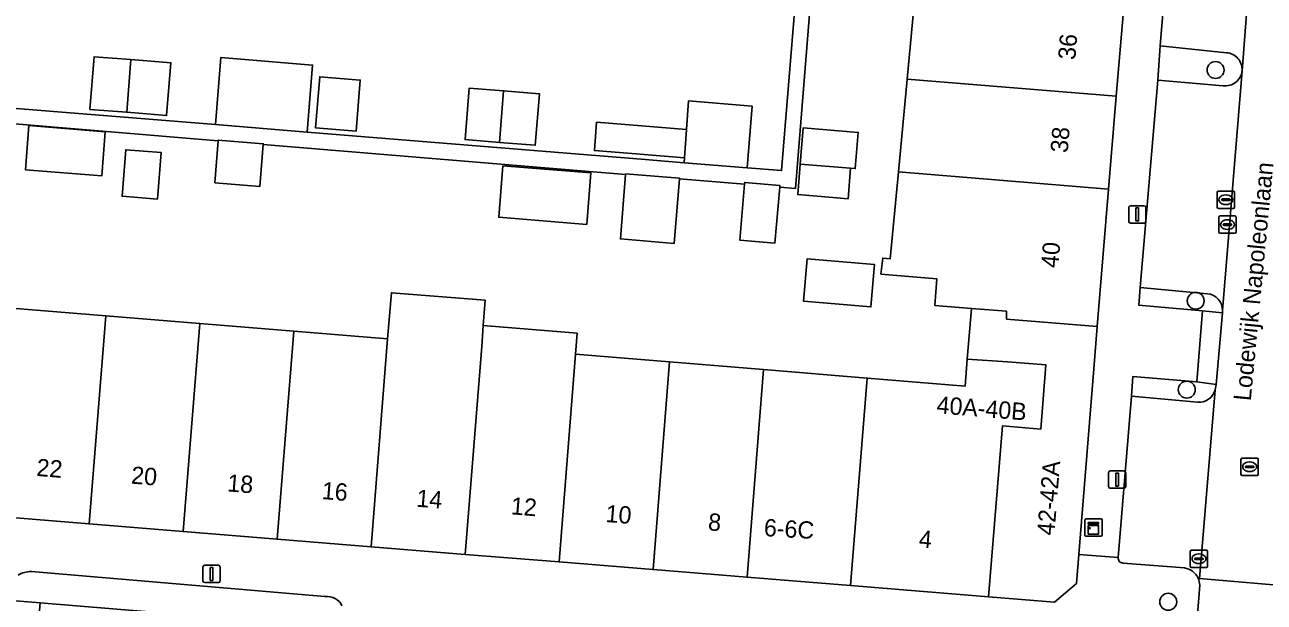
# Model space of a CAD drawing. Extents: x 159960 to 160866, y 382700 to 383354.
# Drawn here: x 160513.7 to 160585.3, y 383142.4 to 383175.7 of the extents above; entities that cross this region are included whole.
import ezdxf

# ---------------------------------------------------------------- set-up
doc = ezdxf.new("R2010")
doc.units = 0
for name, color, linetype in [('IMGEO_Boom', 7, 'Continuous'), ('IMGEO_Erf', 7, 'Continuous'), ('IMGEO_Groenvoorziening', 7, 'Continuous'), ('IMGEO_Kast', 7, 'Continuous'), ('IMGEO_Kolk', 7, 'Continuous'), ('IMGEO_Lichtmast', 7, 'Continuous'), ('IMGEO_Openbare_ruimte_label', 7, 'Continuous'), ('IMGEO_Pand', 7, 'Continuous'), ('IMGEO_Pand_nummerreeks', 7, 'Continuous'), ('IMGEO_Parkeervlak_open', 7, 'Continuous'), ('IMGEO_Rijbaan_lokaal_open', 7, 'Continuous'), ('IMGEO_Rioolput', 7, 'Continuous'), ('IMGEO_Voetpad_open', 7, 'Continuous')]:
    doc.layers.add(name, color=color, linetype=linetype)

msp = doc.modelspace()

# ---------------------------------------------------------------- linework, layer by layer
at = {"layer": 'IMGEO_Boom'}
for centre in [(160582.504, 383173.107), (160581.357, 383159.782), (160580.843, 383154.647), (160579.77, 383142.4)]:
    msp.add_circle(centre, 0.489, dxfattribs=at)
at = {"layer": 'IMGEO_Erf'}
for points in [[(160512.994, 383159.356), (160518.422, 383158.912), (160523.849, 383158.469), (160529.276, 383158.025), (160534.702, 383157.582), (160534.915, 383160.246), (160540.33, 383159.813), (160540.22, 383158.346), (160545.653, 383157.903), (160545.556, 383156.695), (160550.983, 383156.251), (160556.41, 383155.808), (160562.391, 383155.319), (160568.041, 383154.857), (160568.171, 383156.406), (160568.417, 383159.338), (160566.292, 383159.51), (160566.416, 383161.039), (160563.186, 383161.319), (160563.292, 383162.243), (160563.719, 383162.208), (160564.189, 383167.221), (160564.691, 383172.585), (160565.194, 383177.951)], [(160508.21, 383171.296), (160524.754, 383169.952), (160525.068, 383173.822), (160530.37, 383173.391), (160530.055, 383169.521), (160549.579, 383167.935), (160551.816, 383167.753), (160551.837, 383168.042), (160549.282, 383168.25), (160546.635, 383168.466), (160546.767, 383170.086), (160551.954, 383169.663), (160552.074, 383171.319), (160555.739, 383171.022), (160555.45, 383167.458), (160557.442, 383167.296), (160558.242, 383177.186)], [(160559.084, 383176.563), (160558.245, 383166.266), (160557.336, 383166.341), (160557.057, 383163.112), (160555.031, 383163.288), (160555.31, 383166.508), (160551.553, 383166.817), (160551.25, 383163.096), (160548.138, 383163.35), (160548.441, 383167.073), (160527.513, 383168.796), (160527.318, 383166.387), (160524.724, 383166.598), (160524.92, 383169.01), (160512.003, 383170.088)]]:
    msp.add_lwpolyline(points, dxfattribs=at)
for points in [[(160519.88, 383173.706), (160522.183, 383173.522), (160521.94, 383170.479), (160519.635, 383170.663), (160517.507, 383170.833), (160517.75, 383173.876)], [(160530.78, 383172.718), (160533.123, 383172.528), (160532.882, 383169.571), (160530.539, 383169.761)], [(160541.392, 383171.902), (160543.467, 383171.732), (160543.225, 383168.76), (160541.15, 383168.929), (160539.173, 383169.09), (160539.415, 383172.063)], [(160518.193, 383166.992), (160513.782, 383167.35), (160513.989, 383169.896), (160518.4, 383169.538)], [(160561.699, 383167.416), (160561.431, 383167.438), (160561.287, 383165.675), (160558.381, 383165.912), (160558.525, 383167.675), (160558.695, 383169.767), (160561.87, 383169.507)], [(160521.41, 383165.65), (160519.363, 383165.816), (160519.581, 383168.501), (160521.628, 383168.335)], [(160546.435, 383167.166), (160546.193, 383164.187), (160541.113, 383164.601), (160541.356, 383167.58)], [(160562.817, 383161.871), (160562.606, 383159.427), (160558.712, 383159.765), (160558.924, 383162.209)]]:
    msp.add_lwpolyline(points, close=True, dxfattribs=at)
at = {"layer": 'IMGEO_Groenvoorziening'}
for points in [[(160583.133, 383174.103), (160579.301, 383174.503), (160579.178, 383172.524), (160582.947, 383172.193)], [(160582.038, 383160.189), (160578.143, 383160.547), (160578.08, 383159.521), (160581.748, 383159.197), (160582.9, 383159.082), (160582.903, 383159.212)], [(160582.483, 383154.641), (160582.548, 383154.955), (160581.415, 383155.093), (160577.733, 383155.41), (160577.659, 383154.277), (160581.452, 383153.917)]]:
    msp.add_lwpolyline(points, dxfattribs=at)
for centre, radius, start, end in [((160583.066, 383173.135), 0.97, 355.86527, 86.0517), ((160583.057, 383173.169), 0.982, 263.56186, 353.91186), ((160581.943, 383159.234), 0.96, 358.71327, 84.32774), ((160581.522, 383154.914), 0.999, 265.98925, 344.16618)]:
    msp.add_arc(centre, radius, start, end, dxfattribs=at)
at = {"layer": 'IMGEO_Kast'}
for p, q in [((160574.955, 383146.259), (160574.955, 383147.1)), ((160574.955, 383147.1), (160574.955, 383146.259)), ((160575.03, 383147.184), (160575.871, 383147.184)), ((160575.871, 383147.184), (160575.03, 383147.184)), ((160575.955, 383147.109), (160575.955, 383146.268)), ((160575.955, 383146.268), (160575.955, 383147.109)), ((160575.88, 383146.184), (160575.039, 383146.184)), ((160575.039, 383146.184), (160575.88, 383146.184))]:
    msp.add_line(p, q, dxfattribs=at)
for points in [[(160575.15, 383146.974), (160575.75, 383146.974), (160575.75, 383146.889), (160575.15, 383146.889), (160575.15, 383146.974)], [(160575.15, 383146.799), (160575.75, 383146.799), (160575.75, 383146.31), (160575.15, 383146.31), (160575.15, 383146.799)]]:
    msp.add_lwpolyline(points, dxfattribs=at)
msp.add_circle((160575.234, 383146.648), 0.0377, dxfattribs=at)
for centre, start, end in [((160575.033, 383147.106), 92.4484, 184.28452), ((160575.033, 383147.106), 92.4484, 184.28452), ((160575.877, 383147.106), 2.4484, 94.28452), ((160575.877, 383147.106), 2.4484, 94.28452), ((160575.033, 383146.262), 182.4484, 274.28452), ((160575.033, 383146.262), 182.4484, 274.28452), ((160575.877, 383146.262), 272.4484, 4.28452), ((160575.877, 383146.262), 272.4484, 4.28452)]:
    msp.add_arc(centre, 0.0779, start, end, dxfattribs=at)
at = {"layer": 'IMGEO_Kolk'}
for p, q in [((160582.69, 383163.751), (160582.69, 383164.603)), ((160582.765, 383164.677), (160583.617, 383164.677)), ((160583.691, 383164.603), (160583.691, 383163.751)), ((160582.949, 383164.171), (160582.949, 383164.183)), ((160583.387, 383164.134), (160582.989, 383164.134)), ((160582.992, 383164.22), (160583.39, 383164.22)), ((160583.201, 383163.897), (160583.176, 383163.897)), ((160583.178, 383164.457), (160583.203, 383164.457)), ((160583.433, 383164.183), (160583.433, 383164.171)), ((160583.617, 383163.677), (160582.765, 383163.677)), ((160581.045, 383144.456), (160581.045, 383145.308)), ((160581.12, 383145.382), (160581.972, 383145.382)), ((160582.046, 383145.308), (160582.046, 383144.456)), ((160581.304, 383144.876), (160581.304, 383144.888)), ((160581.742, 383144.839), (160581.344, 383144.839)), ((160581.347, 383144.925), (160581.745, 383144.925)), ((160581.556, 383144.602), (160581.531, 383144.602)), ((160581.533, 383145.162), (160581.558, 383145.162)), ((160581.788, 383144.888), (160581.788, 383144.876)), ((160581.972, 383144.382), (160581.12, 383144.382))]:
    msp.add_line(p, q, dxfattribs=at)
for points in [[(160582.69, 383163.751), (160582.69, 383164.603)], [(160582.765, 383164.677), (160583.617, 383164.677)], [(160583.691, 383164.603), (160583.691, 383163.751)], [(160583.617, 383163.677), (160582.765, 383163.677)], [(160581.045, 383144.456), (160581.045, 383145.308)], [(160581.12, 383145.382), (160581.972, 383145.382)], [(160582.046, 383145.308), (160582.046, 383144.456)], [(160581.972, 383144.382), (160581.12, 383144.382)]]:
    msp.add_lwpolyline(points, dxfattribs=at)
for centre, radius, start, end in [((160582.767, 383164.601), 0.0765, 91.55205, 178.44795), ((160582.767, 383164.601), 0.0765, 91.55205, 178.44795), ((160583.615, 383164.601), 0.0765, 1.55205, 88.44795), ((160583.615, 383164.601), 0.0765, 1.55205, 88.44795), ((160582.989, 383164.18), 0.0403, 85.87752, 175.75265), ((160582.986, 383164.17), 0.0366, 178.93798, 274.71019), ((160583.39, 383164.177), 0.043, 264.86636, 352.45326), ((160583.394, 383164.182), 0.0386, 1.73085, 96.63898), ((160582.767, 383163.753), 0.0765, 181.55205, 268.44795), ((160582.767, 383163.753), 0.0765, 181.55205, 268.44795), ((160583.615, 383163.753), 0.0765, 271.55205, 358.44795), ((160583.615, 383163.753), 0.0765, 271.55205, 358.44795), ((160581.122, 383145.306), 0.0765, 91.55205, 178.44795), ((160581.122, 383145.306), 0.0765, 91.55205, 178.44795), ((160581.97, 383145.306), 0.0765, 1.55205, 88.44795), ((160581.97, 383145.306), 0.0765, 1.55205, 88.44795), ((160581.344, 383144.885), 0.0403, 85.87752, 175.75265), ((160581.341, 383144.875), 0.0366, 178.93798, 274.71019), ((160581.745, 383144.882), 0.043, 264.86636, 352.45326), ((160581.749, 383144.887), 0.0386, 1.73085, 96.63898), ((160581.122, 383144.458), 0.0765, 181.55205, 268.44795), ((160581.122, 383144.458), 0.0765, 181.55205, 268.44795), ((160581.97, 383144.458), 0.0765, 271.55205, 358.44795), ((160581.97, 383144.458), 0.0765, 271.55205, 358.44795)]:
    msp.add_arc(centre, radius, start, end, dxfattribs=at)
for centre, major_axis, ratio, start_param, end_param in [((160583.177, 383164.177), (-0.387, 0.002), 0.722429, 4.712389, 7.853982), ((160583.202, 383164.177), (-0.39, 0.002), 0.717154, 1.570796, 4.712389), ((160581.532, 383144.882), (-0.387, 0.002), 0.722429, 4.712389, 7.853982), ((160581.557, 383144.882), (-0.39, 0.002), 0.717154, 1.570796, 4.712389)]:
    msp.add_ellipse(centre, major_axis=major_axis, ratio=ratio, start_param=start_param, end_param=end_param, dxfattribs=at)
at = {"layer": 'IMGEO_Lichtmast'}
for p, q in [((160577.49, 383164.366), (160577.49, 383165.166)), ((160577.49, 383165.166), (160577.49, 383164.366)), ((160577.59, 383165.266), (160578.38, 383165.266)), ((160578.38, 383165.266), (160577.59, 383165.266)), ((160578.48, 383165.166), (160578.48, 383164.366)), ((160578.48, 383164.366), (160578.48, 383165.166)), ((160578.38, 383164.266), (160577.59, 383164.266)), ((160577.59, 383164.266), (160578.38, 383164.266)), ((160576.324, 383149.053), (160576.324, 383149.853)), ((160576.324, 383149.853), (160576.324, 383149.053)), ((160576.424, 383149.953), (160577.214, 383149.953)), ((160577.214, 383149.953), (160576.424, 383149.953)), ((160577.314, 383149.853), (160577.314, 383149.053)), ((160577.314, 383149.053), (160577.314, 383149.853)), ((160577.214, 383148.953), (160576.424, 383148.953)), ((160576.424, 383148.953), (160577.214, 383148.953)), ((160524.037, 383143.606), (160524.037, 383144.406)), ((160524.037, 383144.406), (160524.037, 383143.606)), ((160524.137, 383144.506), (160524.927, 383144.506)), ((160524.927, 383144.506), (160524.137, 383144.506)), ((160525.027, 383144.406), (160525.027, 383143.606)), ((160525.027, 383143.606), (160525.027, 383144.406)), ((160524.927, 383143.506), (160524.137, 383143.506)), ((160524.137, 383143.506), (160524.927, 383143.506))]:
    msp.add_line(p, q, dxfattribs=at)
for points in [[(160577.91, 383165.141), (160578.06, 383165.141), (160578.06, 383164.391), (160577.91, 383164.391), (160577.91, 383165.141)], [(160576.744, 383149.828), (160576.894, 383149.828), (160576.894, 383149.078), (160576.744, 383149.078), (160576.744, 383149.828)], [(160524.457, 383144.381), (160524.607, 383144.381), (160524.607, 383143.631), (160524.457, 383143.631), (160524.457, 383144.381)]]:
    msp.add_lwpolyline(points, dxfattribs=at)
for centre, start, end in [((160577.59, 383165.166), 90, 180), ((160577.59, 383165.166), 90, 180), ((160578.38, 383165.166), 0, 90), ((160578.38, 383165.166), 360, 90), ((160577.59, 383164.366), 180, 270), ((160577.59, 383164.366), 180, 270), ((160578.38, 383164.366), 270, 0), ((160578.38, 383164.366), 270, 0), ((160576.424, 383149.853), 90, 180), ((160576.424, 383149.853), 90, 180), ((160577.214, 383149.853), 0, 90), ((160577.214, 383149.853), 360, 90), ((160576.424, 383149.053), 180, 270), ((160576.424, 383149.053), 180, 270), ((160577.214, 383149.053), 270, 0), ((160577.214, 383149.053), 270, 0), ((160524.137, 383144.406), 90, 180), ((160524.137, 383144.406), 90, 180), ((160524.927, 383144.406), 0, 90), ((160524.927, 383144.406), 360, 90), ((160524.137, 383143.606), 180, 270), ((160524.137, 383143.606), 180, 270), ((160524.927, 383143.606), 270, 0), ((160524.927, 383143.606), 270, 0)]:
    msp.add_arc(centre, 0.1, start, end, dxfattribs=at)
at = {"layer": 'IMGEO_Pand'}
for points in [[(160577.22, 383176.97), (160565.194, 383177.951), (160564.691, 383172.585), (160576.762, 383171.601)], [(160519.88, 383173.706), (160517.75, 383173.876), (160517.507, 383170.833), (160519.635, 383170.663)], [(160519.88, 383173.706), (160519.635, 383170.663), (160521.94, 383170.479), (160522.183, 383173.522)], [(160524.754, 383169.952), (160530.055, 383169.521), (160530.37, 383173.391), (160525.068, 383173.822)], [(160530.539, 383169.761), (160532.882, 383169.571), (160533.123, 383172.528), (160530.78, 383172.718)], [(160564.691, 383172.585), (160564.189, 383167.221), (160576.324, 383166.23), (160576.762, 383171.601)], [(160541.392, 383171.902), (160539.415, 383172.063), (160539.173, 383169.09), (160541.15, 383168.929)], [(160541.392, 383171.902), (160541.15, 383168.929), (160543.225, 383168.76), (160543.467, 383171.732)], [(160555.739, 383171.022), (160552.074, 383171.319), (160551.954, 383169.663), (160551.837, 383168.042), (160551.816, 383167.753), (160555.45, 383167.458)], [(160513.782, 383167.35), (160518.193, 383166.992), (160518.4, 383169.538), (160513.989, 383169.896)], [(160551.954, 383169.663), (160546.767, 383170.086), (160546.635, 383168.466), (160549.282, 383168.25), (160551.837, 383168.042)], [(160558.525, 383167.675), (160561.431, 383167.438), (160561.699, 383167.416), (160561.87, 383169.507), (160558.695, 383169.767)], [(160527.513, 383168.796), (160527.517, 383168.85), (160524.924, 383169.061), (160524.92, 383169.01), (160524.724, 383166.598), (160527.318, 383166.387)], [(160519.363, 383165.816), (160521.41, 383165.65), (160521.628, 383168.335), (160519.581, 383168.501)], [(160541.113, 383164.601), (160546.193, 383164.187), (160546.435, 383167.166), (160541.356, 383167.58)], [(160561.431, 383167.438), (160558.525, 383167.675), (160558.381, 383165.912), (160561.287, 383165.675)], [(160551.553, 383166.817), (160551.556, 383166.852), (160548.444, 383167.105), (160548.441, 383167.073), (160548.138, 383163.35), (160551.25, 383163.096)], [(160576.324, 383166.23), (160564.189, 383167.221), (160563.719, 383162.208), (160563.292, 383162.243), (160563.186, 383161.319), (160566.416, 383161.039), (160566.292, 383159.51), (160568.417, 383159.338), (160570.435, 383159.175), (160570.437, 383158.72), (160575.677, 383158.296)], [(160557.336, 383166.341), (160557.345, 383166.44), (160555.319, 383166.616), (160555.31, 383166.508), (160555.031, 383163.288), (160557.057, 383163.112)], [(160558.712, 383159.765), (160562.606, 383159.427), (160562.817, 383161.871), (160558.924, 383162.209)], [(160540.13, 383157.138), (160540.22, 383158.346), (160540.33, 383159.813), (160534.915, 383160.246), (160534.702, 383157.582), (160533.742, 383145.575), (160539.17, 383145.135)], [(160512.033, 383147.333), (160517.46, 383146.893), (160518.422, 383158.912), (160512.994, 383159.356)], [(160522.888, 383146.454), (160523.849, 383158.469), (160518.422, 383158.912), (160517.46, 383146.893)], [(160575.477, 383155.851), (160575.677, 383158.296), (160570.437, 383158.72), (160570.435, 383159.175), (160568.417, 383159.338), (160568.171, 383156.406), (160570.494, 383156.253), (160572.707, 383156.074), (160572.408, 383152.374), (160570.195, 383152.553), (160569.397, 383142.688), (160573.213, 383142.379), (160574.474, 383143.451), (160574.61, 383145.13)], [(160529.276, 383158.025), (160523.849, 383158.469), (160522.888, 383146.454), (160528.315, 383146.014)], [(160545.556, 383156.695), (160545.653, 383157.903), (160540.22, 383158.346), (160540.13, 383157.138), (160539.17, 383145.135), (160544.596, 383144.696)], [(160529.276, 383158.025), (160528.315, 383146.014), (160533.742, 383145.575), (160534.702, 383157.582)], [(160545.556, 383156.695), (160544.596, 383144.696), (160550.024, 383144.257), (160550.983, 383156.251)], [(160550.983, 383156.251), (160550.024, 383144.257), (160555.451, 383143.817), (160556.41, 383155.808)], [(160569.397, 383142.688), (160570.195, 383152.553), (160572.408, 383152.374), (160572.707, 383156.074), (160570.494, 383156.253), (160568.171, 383156.406), (160568.041, 383154.857), (160562.391, 383155.319), (160561.432, 383143.333)], [(160561.432, 383143.333), (160562.391, 383155.319), (160556.41, 383155.808), (160555.451, 383143.817)]]:
    msp.add_lwpolyline(points, close=True, dxfattribs=at)
at = {"layer": 'IMGEO_Parkeervlak_open'}
for points in [[(160583.927, 383183.734), (160580.09, 383184.046), (160579.301, 383174.503), (160583.133, 383174.103)], [(160584.034, 383173.065), (160584.902, 383184.438)], [(160582.947, 383172.193), (160579.178, 383172.524), (160578.143, 383160.547), (160582.038, 383160.189)], [(160582.903, 383159.212), (160584.034, 383173.065)], [(160581.497, 383143.755), (160581.585, 383143.748), (160581.621, 383144.187), (160582.483, 383154.641)], [(160581.452, 383153.917), (160577.659, 383154.277), (160576.888, 383144.956)], [(160451.26, 383147.475), (160506.325, 383143.017), (160514.64, 383142.331), (160557.283, 383138.813)], [(160577.161, 383144.638), (160580.704, 383144.357)], [(160531.082, 383142.697), (160514.131, 383144.144)]]:
    msp.add_lwpolyline(points, dxfattribs=at)
for centre, radius, start, end in [((160583.066, 383173.135), 0.97, 355.86527, 86.0517), ((160583.057, 383173.169), 0.982, 263.56186, 353.91186), ((160581.943, 383159.234), 0.96, 358.71327, 84.32774), ((160581.522, 383154.914), 0.999, 265.98925, 344.16618), ((160577.147, 383144.902), 0.264, 168.20579, 273.08577), ((160514.109, 383142.698), 1.447, 89.12614, 120.81147), ((160580.548, 383143.328), 1.041, 24.21505, 81.37759), ((160531.216, 383141.776), 0.931, 24.22675, 98.29944)]:
    msp.add_arc(centre, radius, start, end, dxfattribs=at)
at = {"layer": 'IMGEO_Rijbaan_lokaal_open'}
for points in [[(160589.841, 383172.572), (160590.779, 383184.066), (160590.797, 383184.278), (160584.93, 383184.746), (160584.902, 383184.438), (160584.034, 383173.065), (160582.903, 383159.212), (160582.9, 383159.082), (160582.548, 383154.955), (160582.483, 383154.641), (160581.621, 383144.187), (160581.585, 383143.748), (160587.408, 383143.248), (160587.437, 383143.6), (160588.321, 383154.197), (160588.383, 383154.87), (160588.513, 383156.295), (160588.744, 383158.808)], [(160514.64, 383142.331), (160506.325, 383143.017), (160505.932, 383138.694), (160514.263, 383138.015)]]:
    msp.add_lwpolyline(points, close=True, dxfattribs=at)
for points in [[(160581.589, 383143.351), (160581.376, 383140.682), (160581.301, 383139.995), (160581.06, 383136.941), (160586.876, 383136.508), (160587.11, 383139.624), (160587.159, 383140.163), (160587.414, 383142.866)], [(160587.545, 383143.236), (160587.408, 383143.248), (160581.585, 383143.748), (160581.497, 383143.755)]]:
    msp.add_lwpolyline(points, dxfattribs=at)
msp.add_arc((160580.538, 383143.324), 1.051, 1.46571, 24.19186, dxfattribs=at)
at = {"layer": 'IMGEO_Rioolput'}
for p, q in [((160582.6, 383165.189), (160582.6, 383166.041)), ((160582.675, 383166.115), (160583.527, 383166.115)), ((160583.601, 383166.041), (160583.601, 383165.189)), ((160582.859, 383165.609), (160582.859, 383165.621)), ((160583.297, 383165.572), (160582.899, 383165.572)), ((160582.902, 383165.658), (160583.3, 383165.658)), ((160583.111, 383165.335), (160583.086, 383165.335)), ((160583.088, 383165.895), (160583.113, 383165.895)), ((160583.343, 383165.621), (160583.343, 383165.609)), ((160583.527, 383165.115), (160582.675, 383165.115)), ((160583.97, 383149.77), (160583.97, 383150.622)), ((160584.045, 383150.696), (160584.897, 383150.696)), ((160584.458, 383150.476), (160584.483, 383150.476)), ((160584.971, 383150.622), (160584.971, 383149.77)), ((160584.897, 383149.696), (160584.045, 383149.696)), ((160584.229, 383150.19), (160584.229, 383150.202)), ((160584.667, 383150.153), (160584.269, 383150.153)), ((160584.272, 383150.239), (160584.67, 383150.239)), ((160584.481, 383149.916), (160584.456, 383149.916)), ((160584.713, 383150.202), (160584.713, 383150.19))]:
    msp.add_line(p, q, dxfattribs=at)
for points in [[(160582.6, 383165.189), (160582.6, 383166.041)], [(160582.675, 383166.115), (160583.527, 383166.115)], [(160583.601, 383166.041), (160583.601, 383165.189)], [(160583.527, 383165.115), (160582.675, 383165.115)], [(160583.97, 383149.77), (160583.97, 383150.622)], [(160584.045, 383150.696), (160584.897, 383150.696)], [(160584.971, 383150.622), (160584.971, 383149.77)], [(160584.897, 383149.696), (160584.045, 383149.696)]]:
    msp.add_lwpolyline(points, dxfattribs=at)
for centre, radius, start, end in [((160582.677, 383166.039), 0.0765, 91.55205, 178.44795), ((160582.677, 383166.039), 0.0765, 91.55205, 178.44795), ((160583.525, 383166.039), 0.0765, 1.55205, 88.44795), ((160583.525, 383166.039), 0.0765, 1.55205, 88.44795), ((160582.899, 383165.618), 0.0403, 85.87752, 175.75265), ((160582.896, 383165.608), 0.0366, 178.93798, 274.71019), ((160583.3, 383165.615), 0.043, 264.86636, 352.45326), ((160583.304, 383165.62), 0.0386, 1.73085, 96.63898), ((160582.677, 383165.191), 0.0765, 181.55205, 268.44795), ((160582.677, 383165.191), 0.0765, 181.55205, 268.44795), ((160583.525, 383165.191), 0.0765, 271.55205, 358.44795), ((160583.525, 383165.191), 0.0765, 271.55205, 358.44795), ((160584.047, 383150.62), 0.0765, 91.55205, 178.44795), ((160584.047, 383150.62), 0.0765, 91.55205, 178.44795), ((160584.895, 383150.62), 0.0765, 1.55205, 88.44795), ((160584.895, 383150.62), 0.0765, 1.55205, 88.44795), ((160584.047, 383149.772), 0.0765, 181.55205, 268.44795), ((160584.047, 383149.772), 0.0765, 181.55205, 268.44795), ((160584.269, 383150.199), 0.0403, 85.87752, 175.75265), ((160584.266, 383150.189), 0.0366, 178.93798, 274.71019), ((160584.67, 383150.196), 0.043, 264.86636, 352.45326), ((160584.674, 383150.201), 0.0386, 1.73085, 96.63898), ((160584.895, 383149.772), 0.0765, 271.55205, 358.44795), ((160584.895, 383149.772), 0.0765, 271.55205, 358.44795)]:
    msp.add_arc(centre, radius, start, end, dxfattribs=at)
for centre, major_axis, ratio, start_param, end_param in [((160583.087, 383165.615), (-0.387, 0.002), 0.722429, 4.712389, 7.853982), ((160583.112, 383165.615), (-0.39, 0.002), 0.717154, 1.570796, 4.712389), ((160584.457, 383150.196), (-0.387, 0.002), 0.722429, 4.712389, 7.853982), ((160584.482, 383150.196), (-0.39, 0.002), 0.717154, 1.570796, 4.712389)]:
    msp.add_ellipse(centre, major_axis=major_axis, ratio=ratio, start_param=start_param, end_param=end_param, dxfattribs=at)
at = {"layer": 'IMGEO_Voetpad_open'}
for points in [[(160579.178, 383172.524), (160579.301, 383174.503), (160580.09, 383184.046), (160577.812, 383184.207), (160577.664, 383182.341), (160577.46, 383179.786), (160577.22, 383176.97), (160576.762, 383171.601), (160576.324, 383166.23), (160575.677, 383158.296), (160575.477, 383155.851), (160574.61, 383145.13), (160576.888, 383144.956), (160577.659, 383154.277), (160577.733, 383155.41), (160581.415, 383155.093), (160581.748, 383159.197), (160578.08, 383159.521), (160578.143, 383160.547)], [(160581.748, 383159.197), (160581.415, 383155.093), (160582.548, 383154.955), (160582.9, 383159.082)]]:
    msp.add_lwpolyline(points, close=True, dxfattribs=at)
for points in [[(160558.242, 383177.186), (160557.442, 383167.296), (160555.45, 383167.458), (160551.816, 383167.753), (160549.579, 383167.935), (160530.055, 383169.521), (160524.754, 383169.952), (160508.21, 383171.296)], [(160512.003, 383170.088), (160524.92, 383169.01), (160524.924, 383169.061), (160527.517, 383168.85), (160527.513, 383168.796), (160548.441, 383167.073), (160548.444, 383167.105), (160551.556, 383166.852), (160551.553, 383166.817), (160555.31, 383166.508), (160555.319, 383166.616), (160557.345, 383166.44), (160557.336, 383166.341), (160558.245, 383166.266), (160559.084, 383176.563)], [(160539.17, 383145.135), (160533.742, 383145.575), (160528.315, 383146.014), (160522.888, 383146.454), (160517.46, 383146.893), (160512.033, 383147.333), (160506.606, 383147.772), (160501.179, 383148.212), (160500, 383148.307), (160495.751, 383148.651), (160490.325, 383149.09), (160484.897, 383149.53), (160479.469, 383149.969), (160474.043, 383150.409), (160468.611, 383150.848), (160462.63, 383151.333), (160456.651, 383151.817), (160450.684, 383152.3), (160449.756, 383153.396), (160449.12, 383147.681), (160451.14, 383147.487), (160451.26, 383147.475)], [(160576.888, 383144.956), (160574.61, 383145.13), (160574.474, 383143.451), (160573.213, 383142.379), (160569.397, 383142.688), (160561.432, 383143.333), (160555.451, 383143.817), (160550.024, 383144.257), (160544.596, 383144.696), (160539.17, 383145.135)], [(160580.704, 383144.357), (160577.161, 383144.638)], [(160514.131, 383144.144), (160531.082, 383142.697)], [(160557.283, 383138.813), (160557.408, 383138.803), (160557.95, 383138.762), (160559.354, 383138.655), (160559.484, 383140.444), (160559.734, 383140.426), (160564.057, 383140.111), (160563.934, 383138.305), (160566.02, 383138.145), (160566.166, 383139.943), (160570.7, 383139.58), (160570.574, 383137.797), (160571.611, 383137.716), (160571.769, 383139.505), (160574.205, 383139.305), (160576.412, 383139.123), (160576.271, 383137.354), (160577.613, 383137.348), (160577.894, 383140.988), (160581.376, 383140.682), (160581.589, 383143.351)]]:
    msp.add_lwpolyline(points, dxfattribs=at)
for centre, radius, start, end in [((160577.147, 383144.902), 0.264, 168.20579, 273.08577), ((160514.109, 383142.698), 1.447, 89.12614, 120.81147), ((160580.548, 383143.328), 1.041, 24.21505, 81.37759), ((160580.538, 383143.324), 1.051, 1.46571, 24.19186), ((160531.216, 383141.776), 0.931, 24.22675, 98.29944)]:
    msp.add_arc(centre, radius, start, end, dxfattribs=at)

# ---------------------------------------------------------------- texts
at = {"layer": 'IMGEO_Openbare_ruimte_label'}
msp.add_text('Lodewijk Napoleonlaan', height=1, rotation=84.54608, dxfattribs=at).set_placement((160584.535, 383153.968))
at = {"layer": 'IMGEO_Pand_nummerreeks'}
for s, rotation, p in [('36', 85.33633, (160574.403, 383173.668)), ('38', 85.33624, (160573.965, 383168.299)), ('40', 85.33633, (160573.422, 383161.648)), ('40A-40B', 355.38935, (160566.371, 383153.285)), ('22', 355.37093, (160514.398, 383149.669)), ('42-42A', 85.37644, (160573.192, 383146.205)), ('20', 355.37093, (160519.864, 383149.226)), ('18', 355.37093, (160525.415, 383148.777)), ('16', 355.37093, (160530.872, 383148.335)), ('14', 355.3705, (160536.332, 383147.893)), ('12', 355.3705, (160541.789, 383147.452)), ('10', 355.37093, (160547.255, 383147.009)), ('8', 355.37093, (160553.175, 383146.53)), ('6-6C', 356.55261, (160556.404, 383146.195)), ('4', 355.3709, (160565.344, 383145.545))]:
    msp.add_text(s, height=1, rotation=rotation, dxfattribs=at).set_placement(p)

doc.saveas('drawing.dxf')
